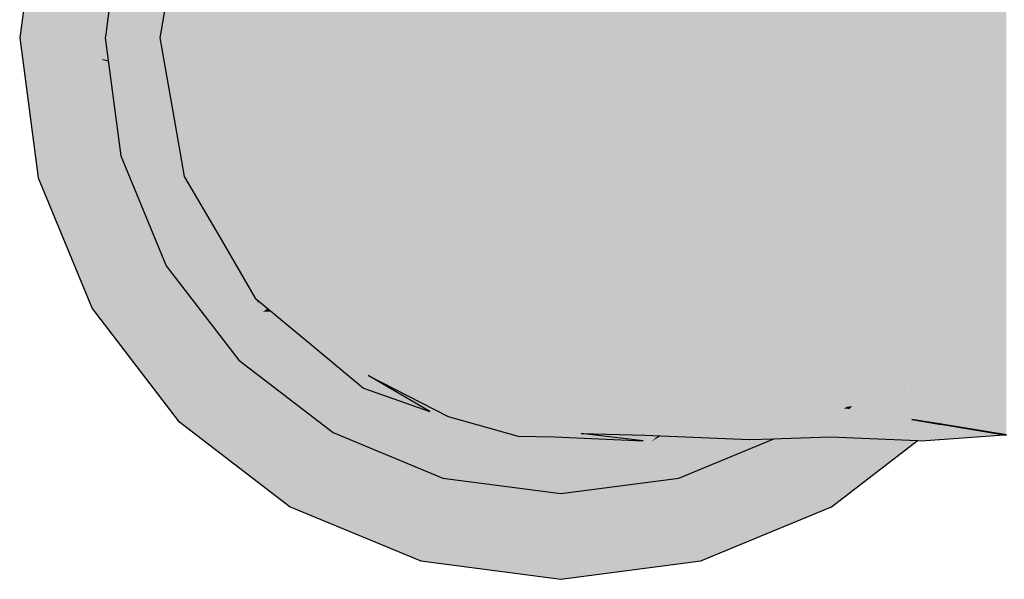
# Model space of a CAD drawing. Header units: millimetres. Extents: x -16331 to -10174, y -4135 to -3584.
# Tile 421 of 456: x -10185.3498 to -10185.1933, y -4010.6416 to -4010.5527. Entities that reach past the tile are written whole.
import ezdxf

# ---------------------------------------------------------------- set-up
doc = ezdxf.new("R2010")
doc.units = ezdxf.units.MM
doc.layers.add('AF-Conexões', color=4, linetype='Continuous')

msp = doc.modelspace()

# ---------------------------------------------------------------- hatches: boundary and pattern name
at = {"layer": 'AF-Conexões', "linetype": 'Continuous'}
for points in [[(-10185.31958, -4010.52665), (-10185.31798, -4010.52391), (-10185.32361, -4010.53356), (-10185.32528, -4010.54298), (-10185.32752, -4010.55558), (-10185.32528, -4010.56819), (-10185.3253, -4010.55558), (-10185.32438, -4010.54256), (-10185.3253, -4010.55558), (-10185.32528, -4010.56819), (-10185.32361, -4010.5776), (-10185.32438, -4010.56861), (-10185.32431, -4010.55558), (-10185.32438, -4010.56861), (-10185.32361, -4010.5776), (-10185.31798, -4010.58726), (-10185.32043, -4010.57406), (-10185.31798, -4010.58726), (-10185.31235, -4010.59692), (-10185.31617, -4010.58791), (-10185.31235, -4010.59692), (-10185.30374, -4010.60406), (-10185.30555, -4010.60032), (-10185.29512, -4010.6112), (-10185.28458, -4010.61494), (-10185.29439, -4010.60921), (-10185.28169, -4010.61575), (-10185.27058, -4010.61884), (-10185.27554, -4010.61606), (-10185.28555, -4010.61086), (-10185.2991, -4010.59938), (-10185.30865, -4010.5866), (-10185.2991, -4010.59938), (-10185.28555, -4010.61086), (-10185.27554, -4010.61606), (-10185.26478, -4010.61897), (-10185.25069, -4010.61958), (-10185.26052, -4010.61843), (-10185.25044, -4010.6187), (-10185.26686, -4010.61515), (-10185.28081, -4010.60694), (-10185.29111, -4010.59603), (-10185.30125, -4010.5857), (-10185.31263, -4010.57009), (-10185.31747, -4010.55558), (-10185.32043, -4010.53711), (-10185.31747, -4010.55558), (-10185.31263, -4010.57009), (-10185.30125, -4010.5857), (-10185.29111, -4010.59603), (-10185.28081, -4010.60694), (-10185.26686, -4010.61515), (-10185.25044, -4010.6187), (-10185.23379, -4010.61938), (-10185.24699, -4010.61585), (-10185.26778, -4010.60673), (-10185.27851, -4010.59621), (-10185.29164, -4010.58575), (-10185.27851, -4010.59621), (-10185.28133, -4010.5834), (-10185.29961, -4010.57493), (-10185.30716, -4010.55558), (-10185.29961, -4010.57493), (-10185.28133, -4010.5834), (-10185.27851, -4010.59621), (-10185.26778, -4010.60673), (-10185.24699, -4010.61585), (-10185.23379, -4010.61938), (-10185.23291, -4010.61578), (-10185.2518, -4010.60694), (-10185.25695, -4010.59603), (-10185.2518, -4010.60694), (-10185.23291, -4010.61578), (-10185.23177, -4010.61086), (-10185.23208, -4010.61221), (-10185.22376, -4010.61359), (-10185.23208, -4010.61221), (-10185.23211, -4010.61233), (-10185.22329, -4010.61375), (-10185.22307, -4010.6137), (-10185.22329, -4010.61375), (-10185.23211, -4010.61233), (-10185.23291, -4010.61578), (-10185.23356, -4010.61844), (-10185.23379, -4010.61938), (-10185.23065, -4010.61856), (-10185.23379, -4010.61938), (-10185.22992, -4010.61926), (-10185.22879, -4010.61922), (-10185.22807, -4010.61867), (-10185.22846, -4010.61865), (-10185.22865, -4010.61864), (-10185.23022, -4010.61858), (-10185.22865, -4010.61864), (-10185.22846, -4010.61865), (-10185.22807, -4010.61867), (-10185.22757, -4010.61828), (-10185.22807, -4010.61867), (-10185.22879, -4010.61922), (-10185.22783, -4010.61868), (-10185.22597, -4010.61762), (-10185.22701, -4010.61786), (-10185.22652, -4010.61748), (-10185.22701, -4010.61786), (-10185.22597, -4010.61762), (-10185.22879, -4010.61922), (-10185.2209, -4010.61897), (-10185.20706, -4010.61955), (-10185.20653, -4010.61957), (-10185.19331, -4010.61863), (-10185.19335, -4010.61863), (-10185.20667, -4010.61924), (-10185.19297, -4010.61861), (-10185.20362, -4010.6169), (-10185.20798, -4010.6162), (-10185.22196, -4010.61596), (-10185.2187, -4010.61448), (-10185.21873, -4010.61442), (-10185.21886, -4010.61446), (-10185.22449, -4010.61592), (-10185.22287, -4010.61468), (-10185.22194, -4010.61396), (-10185.22287, -4010.61468), (-10185.22449, -4010.61592), (-10185.21886, -4010.61446), (-10185.21898, -4010.61438), (-10185.21912, -4010.61442), (-10185.21944, -4010.6143), (-10185.21967, -4010.61433), (-10185.21992, -4010.61422), (-10185.22012, -4010.61425), (-10185.22186, -4010.6139), (-10185.22012, -4010.61425), (-10185.21992, -4010.61422), (-10185.22019, -4010.61418), (-10185.21992, -4010.61422), (-10185.22103, -4010.61327), (-10185.21992, -4010.61422), (-10185.21967, -4010.61433), (-10185.21952, -4010.61429), (-10185.21806, -4010.61394), (-10185.21707, -4010.61265), (-10185.21806, -4010.61394), (-10185.21952, -4010.61429), (-10185.21967, -4010.61433), (-10185.21944, -4010.6143), (-10185.21912, -4010.61442), (-10185.21898, -4010.61438), (-10185.21886, -4010.61446), (-10185.21877, -4010.61441), (-10185.21824, -4010.61417), (-10185.21742, -4010.61408), (-10185.21965, -4010.616), (-10185.20798, -4010.6162), (-10185.21205, -4010.61186), (-10185.2163, -4010.61164), (-10185.21604, -4010.61129), (-10185.21875, -4010.61152), (-10185.21604, -4010.61129), (-10185.21581, -4010.611), (-10185.21805, -4010.61098), (-10185.21581, -4010.611), (-10185.21604, -4010.61129), (-10185.2163, -4010.61164), (-10185.21205, -4010.61186), (-10185.21282, -4010.61103), (-10185.21501, -4010.60996), (-10185.21606, -4010.60945), (-10185.23676, -4010.59938), (-10185.21606, -4010.60945), (-10185.21501, -4010.60996), (-10185.21282, -4010.61103), (-10185.21011, -4010.61105), (-10185.20887, -4010.61054), (-10185.20883, -4010.61052), (-10185.20847, -4010.60965), (-10185.20883, -4010.61052), (-10185.20113, -4010.60733), (-10185.20769, -4010.60778), (-10185.21365, -4010.60818), (-10185.20769, -4010.60778), (-10185.20113, -4010.60733), (-10185.20759, -4010.60752), (-10185.20113, -4010.60733), (-10185.20646, -4010.6048), (-10185.21327, -4010.60769), (-10185.21378, -4010.60771), (-10185.21327, -4010.60769), (-10185.21257, -4010.60678), (-10185.21327, -4010.60769), (-10185.20646, -4010.6048), (-10185.20865, -4010.60377), (-10185.20983, -4010.60321), (-10185.20646, -4010.6048), (-10185.20588, -4010.60339), (-10185.20646, -4010.6048), (-10185.19737, -4010.60911), (-10185.20898, -4010.61088), (-10185.21011, -4010.61105), (-10185.20905, -4010.61106), (-10185.19893, -4010.61115), (-10185.21282, -4010.61103), (-10185.20798, -4010.6162), (-10185.20245, -4010.61574), (-10185.20068, -4010.61342), (-10185.20245, -4010.61574), (-10185.19297, -4010.61494), (-10185.19297, -4010.6112), (-10185.19297, -4010.60406), (-10185.19297, -4010.60338), (-10185.19343, -4010.60399), (-10185.20532, -4010.60205), (-10185.19343, -4010.60399), (-10185.19297, -4010.60338), (-10185.20526, -4010.60191), (-10185.20854, -4010.60152), (-10185.20526, -4010.60191), (-10185.19297, -4010.60338), (-10185.2052, -4010.60175), (-10185.19297, -4010.60338), (-10185.19297, -4010.59692), (-10185.20457, -4010.60023), (-10185.20839, -4010.60132), (-10185.21593, -4010.60032), (-10185.20839, -4010.60132), (-10185.20457, -4010.60023), (-10185.20386, -4010.59853), (-10185.20655, -4010.59893), (-10185.20386, -4010.59853), (-10185.20457, -4010.60023), (-10185.19297, -4010.59692), (-10185.20152, -4010.59288), (-10185.19297, -4010.59692), (-10185.19297, -4010.58726), (-10185.20135, -4010.59246), (-10185.20181, -4010.59274), (-10185.20135, -4010.59246), (-10185.20107, -4010.59178), (-10185.20135, -4010.59246), (-10185.19297, -4010.58726), (-10185.19772, -4010.58742), (-10185.19929, -4010.58748), (-10185.21202, -4010.58791), (-10185.23822, -4010.58661), (-10185.254, -4010.58632), (-10185.26823, -4010.58534), (-10185.254, -4010.58632), (-10185.23822, -4010.58661), (-10185.21202, -4010.58791), (-10185.19929, -4010.58748), (-10185.19297, -4010.58726), (-10185.19816, -4010.58475), (-10185.19297, -4010.58726), (-10185.19297, -4010.57761), (-10185.19508, -4010.57733), (-10185.22026, -4010.57406), (-10185.24485, -4010.57009), (-10185.26471, -4010.57493), (-10185.28495, -4010.56813), (-10185.26471, -4010.57493), (-10185.24485, -4010.57009), (-10185.22026, -4010.57406), (-10185.19508, -4010.57733), (-10185.19297, -4010.57761), (-10185.19297, -4010.57223), (-10185.19477, -4010.57657), (-10185.19297, -4010.57223), (-10185.19297, -4010.56819), (-10185.20861, -4010.56861), (-10185.19297, -4010.56819), (-10185.19297, -4010.55558), (-10185.2088, -4010.55558), (-10185.21585, -4010.55558), (-10185.23791, -4010.55558), (-10185.25858, -4010.55558), (-10185.27733, -4010.55558), (-10185.29367, -4010.55558), (-10185.27733, -4010.55558), (-10185.25858, -4010.55558), (-10185.23791, -4010.55558), (-10185.21585, -4010.55558), (-10185.2088, -4010.55558), (-10185.19297, -4010.55558), (-10185.19297, -4010.54298), (-10185.19297, -4010.53894), (-10185.19477, -4010.5346), (-10185.20861, -4010.54256), (-10185.19477, -4010.5346), (-10185.19297, -4010.53894), (-10185.19297, -4010.53356), (-10185.19508, -4010.53384), (-10185.19297, -4010.53356), (-10185.19297, -4010.52391), (-10185.19816, -4010.52642), (-10185.22026, -4010.53711), (-10185.24485, -4010.54108), (-10185.26471, -4010.53624), (-10185.28495, -4010.54304), (-10185.29961, -4010.53624), (-10185.31263, -4010.54108), (-10185.29961, -4010.53624), (-10185.28495, -4010.54304), (-10185.26471, -4010.53624), (-10185.24485, -4010.54108), (-10185.22026, -4010.53711), (-10185.19816, -4010.52642), (-10185.19297, -4010.52391), (-10185.19928, -4010.52369), (-10185.20107, -4010.51938), (-10185.20152, -4010.51829), (-10185.2018, -4010.51843), (-10185.20152, -4010.51829), (-10185.20107, -4010.51938), (-10185.19928, -4010.52369), (-10185.19858, -4010.52263), (-10185.19928, -4010.52369), (-10185.19772, -4010.52375), (-10185.19297, -4010.52391), (-10185.19297, -4010.51425), (-10185.20386, -4010.51264), (-10185.20505, -4010.51419), (-10185.21202, -4010.52326), (-10185.23822, -4010.52456), (-10185.25379, -4010.52547), (-10185.26785, -4010.52542), (-10185.28133, -4010.52777), (-10185.29162, -4010.52583), (-10185.30075, -4010.52485), (-10185.30865, -4010.52456), (-10185.31617, -4010.52326), (-10185.30865, -4010.52456), (-10185.30075, -4010.52485), (-10185.29162, -4010.52583), (-10185.28133, -4010.52777), (-10185.26785, -4010.52542), (-10185.25379, -4010.52547), (-10185.23822, -4010.52456), (-10185.21202, -4010.52326), (-10185.20505, -4010.51419), (-10185.20386, -4010.51264), (-10185.20655, -4010.51224), (-10185.20386, -4010.51264), (-10185.19297, -4010.51425), (-10185.19297, -4010.50711), (-10185.19297, -4010.49997), (-10185.20532, -4010.50912), (-10185.19297, -4010.49997), (-10185.20646, -4010.50637), (-10185.20854, -4010.50965), (-10185.20646, -4010.50637), (-10185.20983, -4010.50796), (-10185.20864, -4010.5074), (-10185.20958, -4010.50668), (-10185.20864, -4010.5074), (-10185.20646, -4010.50637), (-10185.20113, -4010.50384), (-10185.19297, -4010.49997), (-10185.20741, -4010.50123), (-10185.20854, -4010.50133), (-10185.21153, -4010.50519), (-10185.20854, -4010.50133), (-10185.21451, -4010.50186), (-10185.21257, -4010.50439), (-10185.21175, -4010.50546), (-10185.21257, -4010.50439), (-10185.21451, -4010.50186), (-10185.21466, -4010.50279), (-10185.21451, -4010.50186), (-10185.21568, -4010.50196), (-10185.21568, -4010.50201), (-10185.21593, -4010.51085), (-10185.23676, -4010.51179), (-10185.25695, -4010.51514), (-10185.27247, -4010.51496), (-10185.25695, -4010.51514), (-10185.23676, -4010.51179), (-10185.21593, -4010.51085), (-10185.21568, -4010.50196), (-10185.23177, -4010.50031), (-10185.2518, -4010.50423), (-10185.23177, -4010.50031), (-10185.21575, -4010.50195), (-10185.21568, -4010.50196), (-10185.21518, -4010.50098), (-10185.21395, -4010.49853), (-10185.21801, -4010.49684), (-10185.21831, -4010.49691), (-10185.21801, -4010.49684), (-10185.21852, -4010.49663), (-10185.22009, -4010.49598), (-10185.22132, -4010.49768), (-10185.22009, -4010.49598), (-10185.2207, -4010.49573), (-10185.22275, -4010.49658), (-10185.2207, -4010.49573), (-10185.22009, -4010.49598), (-10185.21852, -4010.49663), (-10185.21801, -4010.49684), (-10185.21395, -4010.49853), (-10185.21238, -4010.49542), (-10185.21957, -4010.49526), (-10185.22195, -4010.49521), (-10185.22461, -4010.49515), (-10185.22195, -4010.49521), (-10185.2228, -4010.49486), (-10185.22195, -4010.49521), (-10185.21238, -4010.49542), (-10185.20153, -4010.49587), (-10185.19297, -4010.49622), (-10185.19297, -4010.49261), (-10185.19297, -4010.49248), (-10185.19313, -4010.49255), (-10185.19297, -4010.49248), (-10185.1932, -4010.49252), (-10185.2038, -4010.49412), (-10185.1932, -4010.49252), (-10185.19297, -4010.49248), (-10185.1933, -4010.49248), (-10185.20612, -4010.49234), (-10185.20729, -4010.49233), (-10185.2233, -4010.49465), (-10185.20729, -4010.49233), (-10185.2209, -4010.4922), (-10185.22458, -4010.49412), (-10185.2241, -4010.49432), (-10185.22458, -4010.49412), (-10185.22495, -4010.49489), (-10185.22458, -4010.49412), (-10185.22163, -4010.49258), (-10185.2209, -4010.4922), (-10185.22189, -4010.49224), (-10185.22469, -4010.49408), (-10185.2254, -4010.49455), (-10185.22649, -4010.49511), (-10185.24587, -4010.49602), (-10185.26778, -4010.50444), (-10185.29111, -4010.51514), (-10185.26778, -4010.50444), (-10185.24587, -4010.49602), (-10185.22649, -4010.49511), (-10185.22795, -4010.49273), (-10185.22811, -4010.49247), (-10185.22853, -4010.49249), (-10185.22811, -4010.49247), (-10185.22757, -4010.49288), (-10185.22548, -4010.49448), (-10185.22477, -4010.49404), (-10185.22548, -4010.49448), (-10185.22757, -4010.49288), (-10185.22811, -4010.49247), (-10185.22795, -4010.49273), (-10185.22649, -4010.49511), (-10185.2254, -4010.49455), (-10185.22469, -4010.49408), (-10185.22189, -4010.49224), (-10185.22193, -4010.49219), (-10185.22334, -4010.49218), (-10185.22193, -4010.49219), (-10185.222, -4010.49209), (-10185.22732, -4010.49158), (-10185.22915, -4010.49167), (-10185.23009, -4010.49184), (-10185.23526, -4010.49274), (-10185.22983, -4010.49195), (-10185.22895, -4010.49182), (-10185.22792, -4010.49213), (-10185.2282, -4010.4924), (-10185.22363, -4010.49217), (-10185.2282, -4010.4924), (-10185.22869, -4010.49242), (-10185.22882, -4010.49212), (-10185.22942, -4010.49212), (-10185.22882, -4010.49212), (-10185.2282, -4010.4924), (-10185.22792, -4010.49213), (-10185.22856, -4010.49213), (-10185.22792, -4010.49213), (-10185.22895, -4010.49182), (-10185.22983, -4010.49195), (-10185.23089, -4010.4921), (-10185.23526, -4010.49274), (-10185.23009, -4010.49184), (-10185.22915, -4010.49167), (-10185.23035, -4010.49173), (-10185.24561, -4010.49247), (-10185.26364, -4010.49532), (-10185.28081, -4010.50423), (-10185.2991, -4010.51179), (-10185.28081, -4010.50423), (-10185.26364, -4010.49532), (-10185.24561, -4010.49247), (-10185.25295, -4010.49178), (-10185.27319, -4010.49539), (-10185.26568, -4010.49254), (-10185.26721, -4010.49312), (-10185.27319, -4010.49539), (-10185.25752, -4010.4926), (-10185.26134, -4010.49257), (-10185.26285, -4010.49256), (-10185.26134, -4010.49257), (-10185.25752, -4010.4926), (-10185.25295, -4010.49178), (-10185.25829, -4010.49197), (-10185.26478, -4010.4922), (-10185.26679, -4010.49253), (-10185.28152, -4010.49497), (-10185.28555, -4010.50031), (-10185.2817, -4010.4952), (-10185.28152, -4010.49497), (-10185.28279, -4010.49559), (-10185.29209, -4010.50014), (-10185.28458, -4010.49622), (-10185.28809, -4010.49806), (-10185.28941, -4010.49874), (-10185.29209, -4010.50014), (-10185.29051, -4010.49937), (-10185.28893, -4010.4986), (-10185.28746, -4010.49787), (-10185.28575, -4010.49704), (-10185.28279, -4010.49559), (-10185.28248, -4010.49544), (-10185.28409, -4010.49597), (-10185.29512, -4010.49997), (-10185.30555, -4010.51085), (-10185.29847, -4010.50346), (-10185.29512, -4010.49997), (-10185.30082, -4010.50469), (-10185.30374, -4010.50711), (-10185.31235, -4010.51425), (-10185.31257, -4010.51443)], [(-10185.33617, -4010.55558), (-10185.32731, -4010.55442), (-10185.32616, -4010.5479), (-10185.32361, -4010.53356), (-10185.32137, -4010.52973), (-10185.32311, -4010.53073), (-10185.33364, -4010.55076), (-10185.32311, -4010.53073), (-10185.3337, -4010.53684), (-10185.33609, -4010.55497)], [(-10185.33661, -4010.55894), (-10185.33617, -4010.55558), (-10185.33394, -4010.53867), (-10185.33865, -4010.53671), (-10185.34684, -4010.53332), (-10185.34977, -4010.55558)], [(-10185.32772, -4010.5567), (-10185.32733, -4010.55664), (-10185.32752, -4010.55558), (-10185.32731, -4010.55442), (-10185.32772, -4010.55447), (-10185.33617, -4010.55558)], [(-10185.34977, -4010.55558), (-10185.33663, -4010.5591), (-10185.33661, -4010.55894)], [(-10185.33825, -4010.59858), (-10185.34977, -4010.55558), (-10185.34684, -4010.57784)], [(-10185.26377, -4010.63719), (-10185.26377, -4010.63328), (-10185.26948, -4010.63245), (-10185.26692, -4010.63458), (-10185.26948, -4010.63245), (-10185.26377, -4010.63328), (-10185.26377, -4010.62798), (-10185.27697, -4010.62624), (-10185.28251, -4010.62552), (-10185.29997, -4010.61828), (-10185.30027, -4010.61816), (-10185.30102, -4010.61814), (-10185.30027, -4010.61816), (-10185.30209, -4010.61741), (-10185.30027, -4010.61816), (-10185.30013, -4010.61816), (-10185.30688, -4010.61298), (-10185.30743, -4010.61292), (-10185.30688, -4010.61298), (-10185.31229, -4010.60883), (-10185.31034, -4010.61257), (-10185.31229, -4010.60883), (-10185.31387, -4010.60821), (-10185.31346, -4010.60874), (-10185.31387, -4010.60821), (-10185.31229, -4010.60883), (-10185.31497, -4010.60678), (-10185.31557, -4010.60632), (-10185.32154, -4010.60181), (-10185.32093, -4010.60483), (-10185.32154, -4010.60181), (-10185.32156, -4010.60172), (-10185.32154, -4010.60181), (-10185.31555, -4010.60633), (-10185.32135, -4010.60188), (-10185.31555, -4010.60633), (-10185.31497, -4010.60678), (-10185.31525, -4010.60641), (-10185.31774, -4010.60316), (-10185.31839, -4010.60232), (-10185.31856, -4010.60209), (-10185.31918, -4010.60129), (-10185.31934, -4010.60107), (-10185.31963, -4010.6007), (-10185.32073, -4010.59927), (-10185.32082, -4010.59915), (-10185.32125, -4010.59858), (-10185.32131, -4010.59851), (-10185.32161, -4010.59812), (-10185.32647, -4010.59178), (-10185.33061, -4010.58179), (-10185.3337, -4010.57432), (-10185.33298, -4010.57983), (-10185.3337, -4010.57432), (-10185.33405, -4010.57164), (-10185.33567, -4010.55936), (-10185.34043, -4010.55809), (-10185.33955, -4010.57438), (-10185.33913, -4010.57473), (-10185.33242, -4010.58402), (-10185.33913, -4010.57473), (-10185.33955, -4010.57438), (-10185.34043, -4010.55809), (-10185.34977, -4010.55558), (-10185.34737, -4010.56454), (-10185.33988, -4010.5741), (-10185.33953, -4010.57476), (-10185.33988, -4010.5741), (-10185.3403, -4010.57376), (-10185.33988, -4010.5741), (-10185.34737, -4010.56454), (-10185.34621, -4010.56885), (-10185.33825, -4010.59858), (-10185.33051, -4010.59858), (-10185.33053, -4010.59837), (-10185.33221, -4010.58568), (-10185.32382, -4010.59818), (-10185.32365, -4010.59858), (-10185.32341, -4010.59916), (-10185.32365, -4010.59858), (-10185.32382, -4010.59818), (-10185.33221, -4010.58568), (-10185.33053, -4010.59837), (-10185.33051, -4010.59858), (-10185.33047, -4010.59889), (-10185.33051, -4010.59858), (-10185.33825, -4010.59858), (-10185.33036, -4010.59973), (-10185.33037, -4010.59962), (-10185.32281, -4010.60062), (-10185.32272, -4010.60083), (-10185.32207, -4010.60163), (-10185.32272, -4010.60083), (-10185.32493, -4010.60061), (-10185.32245, -4010.60149), (-10185.32493, -4010.60061), (-10185.32272, -4010.60083), (-10185.32281, -4010.60062), (-10185.32304, -4010.60059), (-10185.32615, -4010.60018), (-10185.32597, -4010.60024), (-10185.3254, -4010.60044), (-10185.32597, -4010.60024), (-10185.32615, -4010.60018), (-10185.33037, -4010.59962), (-10185.33036, -4010.59973), (-10185.33825, -4010.59858), (-10185.33031, -4010.60008), (-10185.32242, -4010.60156), (-10185.32108, -4010.60479), (-10185.3208, -4010.60547), (-10185.32102, -4010.60481), (-10185.3208, -4010.60547), (-10185.32108, -4010.60479), (-10185.32596, -4010.60343), (-10185.32108, -4010.60479), (-10185.32242, -4010.60156), (-10185.33008, -4010.60181), (-10185.33002, -4010.60231), (-10185.33008, -4010.60181), (-10185.32242, -4010.60156), (-10185.33031, -4010.60008), (-10185.33825, -4010.59858), (-10185.33234, -4010.60166), (-10185.32994, -4010.60291), (-10185.31964, -4010.60827), (-10185.31054, -4010.61255), (-10185.31964, -4010.60827), (-10185.32994, -4010.60291), (-10185.33234, -4010.60166), (-10185.33825, -4010.59858), (-10185.33346, -4010.60135), (-10185.32987, -4010.60342), (-10185.31907, -4010.60966), (-10185.31167, -4010.61242), (-10185.30996, -4010.61331), (-10185.31167, -4010.61242), (-10185.3124, -4010.61233), (-10185.31167, -4010.61242), (-10185.31907, -4010.60966), (-10185.31496, -4010.61203), (-10185.31349, -4010.6122), (-10185.30936, -4010.61409), (-10185.30901, -4010.61454), (-10185.30936, -4010.61409), (-10185.31349, -4010.6122), (-10185.31496, -4010.61203), (-10185.31468, -4010.61219), (-10185.30774, -4010.6162), (-10185.30122, -4010.61814), (-10185.29221, -4010.62424), (-10185.30122, -4010.61814), (-10185.30774, -4010.6162), (-10185.30451, -4010.61806), (-10185.29429, -4010.62396), (-10185.28732, -4010.62798), (-10185.27655, -4010.62798), (-10185.27487, -4010.62798), (-10185.27655, -4010.62798), (-10185.28732, -4010.62798), (-10185.28295, -4010.63051), (-10185.27347, -4010.62926), (-10185.27335, -4010.62925), (-10185.28295, -4010.63051), (-10185.27215, -4010.63675), (-10185.26377, -4010.64158)], [(-10185.3357, -4010.55917), (-10185.33617, -4010.55558), (-10185.33661, -4010.55894)], [(-10185.32103, -4010.59215), (-10185.32153, -4010.58931), (-10185.32361, -4010.5776), (-10185.32565, -4010.5661), (-10185.32731, -4010.55675), (-10185.33617, -4010.55558), (-10185.33552, -4010.55716), (-10185.32255, -4010.58847)], [(-10185.31497, -4010.60678), (-10185.33617, -4010.55558), (-10185.3337, -4010.57432), (-10185.32647, -4010.59178)], [(-10185.33663, -4010.5591), (-10185.33567, -4010.55936), (-10185.3357, -4010.55917), (-10185.33661, -4010.55894)], [(-10185.26998, -4010.62178), (-10185.27253, -4010.61922), (-10185.30911, -4010.5996), (-10185.2909, -4010.611), (-10185.28028, -4010.61647), (-10185.2909, -4010.611), (-10185.28464, -4010.61492), (-10185.30268, -4010.60494), (-10185.30504, -4010.60298), (-10185.31078, -4010.59962), (-10185.30505, -4010.60297), (-10185.30911, -4010.5996), (-10185.31175, -4010.59795), (-10185.31235, -4010.59692), (-10185.32361, -4010.5776), (-10185.32153, -4010.58931), (-10185.32103, -4010.59215), (-10185.31979, -4010.59435), (-10185.31208, -4010.59886), (-10185.30983, -4010.60126), (-10185.30524, -4010.60362), (-10185.30983, -4010.60126), (-10185.31208, -4010.59886), (-10185.31979, -4010.59435), (-10185.31246, -4010.5999), (-10185.31077, -4010.60077), (-10185.31246, -4010.5999), (-10185.30636, -4010.60721), (-10185.29365, -4010.61242), (-10185.29513, -4010.6112), (-10185.29076, -4010.61482), (-10185.29365, -4010.61242), (-10185.29835, -4010.61111), (-10185.29365, -4010.61242), (-10185.30636, -4010.60721), (-10185.30519, -4010.60921), (-10185.30636, -4010.60721), (-10185.31246, -4010.5999), (-10185.31979, -4010.59435), (-10185.32103, -4010.59215), (-10185.32022, -4010.5941), (-10185.31869, -4010.59669), (-10185.31412, -4010.60445), (-10185.31838, -4010.59685), (-10185.31412, -4010.60445), (-10185.31869, -4010.59669), (-10185.32022, -4010.5941), (-10185.31927, -4010.5964), (-10185.31624, -4010.6037), (-10185.3151, -4010.60645), (-10185.31487, -4010.60652), (-10185.30842, -4010.60831), (-10185.31487, -4010.60652), (-10185.3151, -4010.60645), (-10185.31497, -4010.60678), (-10185.30395, -4010.61134), (-10185.28597, -4010.61879), (-10185.26377, -4010.62798)], [(-10185.31184, -4010.59779), (-10185.31235, -4010.59692), (-10185.31181, -4010.59784)], [(-10185.31211, -4010.59712), (-10185.31234, -4010.59693), (-10185.31176, -4010.59793)], [(-10185.28603, -4010.63865), (-10185.26377, -4010.64158), (-10185.33825, -4010.59858), (-10185.32458, -4010.61639), (-10185.30677, -4010.63006)], [(-10185.31175, -4010.59795), (-10185.30988, -4010.59897), (-10185.31212, -4010.59712)], [(-10185.31175, -4010.59795), (-10185.30913, -4010.59959), (-10185.3099, -4010.59896)], [(-10185.31116, -4010.5991), (-10185.30973, -4010.59909), (-10185.31035, -4010.59858)], [(-10185.31934, -4010.60107), (-10185.30508, -4010.60295), (-10185.307, -4010.60136)], [(-10185.30395, -4010.60361), (-10185.30374, -4010.60406), (-10185.29512, -4010.6112), (-10185.30039, -4010.6057), (-10185.30555, -4010.60032)], [(-10185.28251, -4010.62552), (-10185.26377, -4010.62798), (-10185.31497, -4010.60678), (-10185.29997, -4010.61828)], [(-10185.19737, -4010.60911), (-10185.20113, -4010.60733), (-10185.20887, -4010.61054)], [(-10185.28498, -4010.61471), (-10185.2909, -4010.611), (-10185.29439, -4010.60921)], [(-10185.20898, -4010.61088), (-10185.19737, -4010.60911), (-10185.20884, -4010.61054), (-10185.21011, -4010.61105)], [(-10185.21817, -4010.61439), (-10185.21083, -4010.61536), (-10185.20883, -4010.61052)], [(-10185.21886, -4010.61446), (-10185.21873, -4010.61442), (-10185.21824, -4010.61417), (-10185.21877, -4010.61441)], [(-10185.21873, -4010.61442), (-10185.21836, -4010.61433), (-10185.21742, -4010.61408), (-10185.21824, -4010.61417)], [(-10185.21845, -4010.61447), (-10185.21838, -4010.61448), (-10185.21796, -4010.61455), (-10185.21742, -4010.61408), (-10185.21836, -4010.61433)], [(-10185.22196, -4010.61596), (-10185.21965, -4010.616), (-10185.21801, -4010.61459), (-10185.21796, -4010.61455), (-10185.21838, -4010.61448), (-10185.21848, -4010.61452), (-10185.21852, -4010.61454), (-10185.2187, -4010.61448)], [(-10185.21836, -4010.61433), (-10185.21873, -4010.61442), (-10185.21861, -4010.61444)], [(-10185.21861, -4010.61444), (-10185.21873, -4010.61442), (-10185.2187, -4010.61448)], [(-10185.21861, -4010.61444), (-10185.2187, -4010.61448), (-10185.21851, -4010.61451)], [(-10185.21836, -4010.61433), (-10185.21861, -4010.61444), (-10185.21847, -4010.61446)], [(-10185.21847, -4010.61446), (-10185.21861, -4010.61444), (-10185.21851, -4010.61451)], [(-10185.21848, -4010.61452), (-10185.21838, -4010.61448), (-10185.21845, -4010.61447)], [(-10185.20338, -4010.61694), (-10185.20332, -4010.61695), (-10185.19297, -4010.61494), (-10185.20206, -4010.61571), (-10185.20245, -4010.61574), (-10185.20798, -4010.6162), (-10185.20364, -4010.61692), (-10185.20296, -4010.61639), (-10185.20357, -4010.61691), (-10185.20331, -4010.61686)], [(-10185.19297, -4010.61869), (-10185.19297, -4010.61861), (-10185.19297, -4010.61494), (-10185.20339, -4010.61696), (-10185.19331, -4010.61863)], [(-10185.27253, -4010.61922), (-10185.27605, -4010.61732), (-10185.27613, -4010.61729)], [(-10185.27253, -4010.61922), (-10185.27382, -4010.61794), (-10185.27605, -4010.61732)], [(-10185.27417, -4010.61683), (-10185.27058, -4010.61884), (-10185.26478, -4010.61897), (-10185.27157, -4010.61713), (-10185.27554, -4010.61606)], [(-10185.26377, -4010.64158), (-10185.26053, -4010.63987), (-10185.26134, -4010.6392), (-10185.25451, -4010.63253), (-10185.26053, -4010.63987), (-10185.25075, -4010.63472), (-10185.25494, -4010.63693), (-10185.26023, -4010.64012), (-10185.25374, -4010.63743), (-10185.2511, -4010.63634), (-10185.24928, -4010.63558), (-10185.24976, -4010.63531), (-10185.25016, -4010.63507), (-10185.24976, -4010.63531), (-10185.24928, -4010.63558), (-10185.24709, -4010.63356), (-10185.24515, -4010.63177), (-10185.24733, -4010.63344), (-10185.24515, -4010.63177), (-10185.24753, -4010.63334), (-10185.24515, -4010.63177), (-10185.24783, -4010.63318), (-10185.24983, -4010.63215), (-10185.25047, -4010.63182), (-10185.24983, -4010.63215), (-10185.24783, -4010.63318), (-10185.24515, -4010.63177), (-10185.24709, -4010.63356), (-10185.24928, -4010.63558), (-10185.24589, -4010.63418), (-10185.23886, -4010.63126), (-10185.23876, -4010.63122), (-10185.23422, -4010.62895), (-10185.2267, -4010.62519), (-10185.23647, -4010.62832), (-10185.2267, -4010.62519), (-10185.23422, -4010.62895), (-10185.23886, -4010.63126), (-10185.23365, -4010.62911), (-10185.22786, -4010.62671), (-10185.21951, -4010.62325), (-10185.22033, -4010.62315), (-10185.21951, -4010.62325), (-10185.21563, -4010.62164), (-10185.22216, -4010.62294), (-10185.22547, -4010.62359), (-10185.23706, -4010.62816), (-10185.24196, -4010.63008), (-10185.23706, -4010.62816), (-10185.22547, -4010.62359), (-10185.23718, -4010.62812), (-10185.22547, -4010.62359), (-10185.23763, -4010.626), (-10185.23933, -4010.62753), (-10185.24211, -4010.63003), (-10185.24367, -4010.63063), (-10185.25092, -4010.63159), (-10185.24367, -4010.63063), (-10185.24211, -4010.63003), (-10185.23933, -4010.62753), (-10185.23763, -4010.626), (-10185.23954, -4010.62747), (-10185.24264, -4010.62984), (-10185.23954, -4010.62747), (-10185.23763, -4010.626), (-10185.24182, -4010.62683), (-10185.23763, -4010.626), (-10185.22547, -4010.62359), (-10185.22216, -4010.62294), (-10185.21563, -4010.62164), (-10185.2239, -4010.62273), (-10185.22491, -4010.62287), (-10185.2239, -4010.62273), (-10185.22474, -4010.62263), (-10185.2239, -4010.62273), (-10185.21563, -4010.62164), (-10185.21298, -4010.62055), (-10185.21207, -4010.62017), (-10185.21282, -4010.62015), (-10185.21405, -4010.62012), (-10185.21282, -4010.62015), (-10185.21207, -4010.62017), (-10185.20296, -4010.61639), (-10185.21199, -4010.61815), (-10185.22131, -4010.61996), (-10185.21199, -4010.61815), (-10185.21165, -4010.61733), (-10185.22169, -4010.61995), (-10185.22292, -4010.62027), (-10185.22882, -4010.62216), (-10185.22292, -4010.62027), (-10185.22169, -4010.61995), (-10185.21165, -4010.61733), (-10185.22148, -4010.6184), (-10185.22266, -4010.61993), (-10185.22504, -4010.61987), (-10185.22951, -4010.61977), (-10185.23211, -4010.62177), (-10185.23533, -4010.62424), (-10185.2429, -4010.62653), (-10185.24778, -4010.62801), (-10185.2429, -4010.62653), (-10185.23533, -4010.62424), (-10185.24339, -4010.6264), (-10185.23533, -4010.62424), (-10185.23211, -4010.62177), (-10185.23247, -4010.62173), (-10185.23211, -4010.62177), (-10185.22951, -4010.61977), (-10185.22504, -4010.61987), (-10185.22266, -4010.61993), (-10185.22148, -4010.6184), (-10185.22874, -4010.61918), (-10185.23022, -4010.61975), (-10185.22874, -4010.61918), (-10185.22942, -4010.61905), (-10185.23107, -4010.61974), (-10185.23513, -4010.62141), (-10185.23463, -4010.62147), (-10185.23513, -4010.62141), (-10185.24503, -4010.62552), (-10185.24607, -4010.62565), (-10185.24565, -4010.62577), (-10185.24549, -4010.62581), (-10185.24565, -4010.62577), (-10185.24849, -4010.62776), (-10185.24565, -4010.62577), (-10185.24955, -4010.62739), (-10185.25407, -4010.62926), (-10185.25483, -4010.62958), (-10185.2543, -4010.62985), (-10185.25483, -4010.62958), (-10185.25516, -4010.63214), (-10185.25483, -4010.62958), (-10185.25407, -4010.62926), (-10185.24955, -4010.62739), (-10185.24565, -4010.62577), (-10185.24607, -4010.62565), (-10185.25217, -4010.62646), (-10185.25591, -4010.62902), (-10185.2576, -4010.63072), (-10185.25591, -4010.62902), (-10185.25217, -4010.62646), (-10185.25911, -4010.62737), (-10185.25859, -4010.62764), (-10185.25911, -4010.62737), (-10185.26255, -4010.62782), (-10185.26377, -4010.62798), (-10185.26377, -4010.63328), (-10185.26185, -4010.62824), (-10185.26377, -4010.63328), (-10185.26377, -4010.63719)], [(-10185.20357, -4010.61691), (-10185.20364, -4010.61692), (-10185.20339, -4010.61696)], [(-10185.20362, -4010.6169), (-10185.20357, -4010.61691), (-10185.20296, -4010.61639)], [(-10185.20331, -4010.61686), (-10185.20357, -4010.61691), (-10185.20338, -4010.61694)], [(-10185.29997, -4010.61828), (-10185.30013, -4010.61816), (-10185.30027, -4010.61816)], [(-10185.27297, -4010.61878), (-10185.26377, -4010.62798), (-10185.25683, -4010.62266), (-10185.25271, -4010.6195), (-10185.254, -4010.61944), (-10185.26113, -4010.61913), (-10185.26478, -4010.61897), (-10185.27058, -4010.61884), (-10185.2711, -4010.61869), (-10185.27329, -4010.61808), (-10185.27382, -4010.61794), (-10185.27368, -4010.61807), (-10185.27315, -4010.6186)], [(-10185.25271, -4010.6195), (-10185.26377, -4010.62798), (-10185.24947, -4010.61973), (-10185.24936, -4010.61964), (-10185.24832, -4010.61879), (-10185.25044, -4010.6187), (-10185.25163, -4010.61867), (-10185.25254, -4010.61937), (-10185.25069, -4010.61958)], [(-10185.26377, -4010.62798), (-10185.24217, -4010.61904), (-10185.24787, -4010.61881)], [(-10185.25239, -4010.61925), (-10185.25163, -4010.61867), (-10185.25325, -4010.61862), (-10185.25466, -4010.61859), (-10185.26052, -4010.61843), (-10185.25381, -4010.61922), (-10185.25254, -4010.61937)], [(-10185.24947, -4010.61973), (-10185.24787, -4010.61881), (-10185.24832, -4010.61879)], [(-10185.24379, -4010.61971), (-10185.26377, -4010.62798), (-10185.24503, -4010.62552), (-10185.24245, -4010.61966), (-10185.24503, -4010.62552), (-10185.23055, -4010.61952), (-10185.22992, -4010.61926), (-10185.2302, -4010.61927), (-10185.23379, -4010.61938), (-10185.23444, -4010.61941), (-10185.23379, -4010.61938), (-10185.23437, -4010.61936), (-10185.24217, -4010.61904)], [(-10185.26377, -4010.64158), (-10185.24151, -4010.63865), (-10185.22077, -4010.63006), (-10185.20715, -4010.61961), (-10185.20708, -4010.61955), (-10185.21024, -4010.61941), (-10185.21147, -4010.61992)], [(-10185.20715, -4010.61961), (-10185.20706, -4010.61955), (-10185.20708, -4010.61955)], [(-10185.25451, -4010.63253), (-10185.26132, -4010.63919), (-10185.26051, -4010.63986)], [(-10185.25494, -4010.63693), (-10185.26051, -4010.63986), (-10185.26021, -4010.64011)], [(-10185.26377, -4010.64158), (-10185.26023, -4010.64012), (-10185.26053, -4010.63987)]]:
    msp.add_hatch(color=161, dxfattribs=at).paths.add_polyline_path(points)

# ---------------------------------------------------------------- linework, layer by layer
at = {"layer": 'AF-Conexões'}
for p, q in [((-10185.34684, -4010.53332), (-10185.34977, -4010.55558)), ((-10185.3337, -4010.53684), (-10185.33609, -4010.55497)), ((-10185.32528, -4010.54298), (-10185.32752, -4010.55558)), ((-10185.34977, -4010.55558), (-10185.34684, -4010.57784)), ((-10185.33609, -4010.55497), (-10185.33617, -4010.55558)), ((-10185.33617, -4010.55558), (-10185.3337, -4010.57432)), ((-10185.32752, -4010.55558), (-10185.32528, -4010.56819)), ((-10185.32528, -4010.56819), (-10185.32361, -4010.5776)), ((-10185.3337, -4010.57432), (-10185.32647, -4010.59178)), ((-10185.34684, -4010.57784), (-10185.33825, -4010.59858)), ((-10185.32361, -4010.5776), (-10185.31798, -4010.58726)), ((-10185.31798, -4010.58726), (-10185.31235, -4010.59692)), ((-10185.32647, -4010.59178), (-10185.31497, -4010.60678)), ((-10185.31235, -4010.59692), (-10185.30374, -4010.60406)), ((-10185.33825, -4010.59858), (-10185.32458, -4010.61639)), ((-10185.30374, -4010.60406), (-10185.29512, -4010.6112)), ((-10185.31497, -4010.60678), (-10185.29997, -4010.61828)), ((-10185.28458, -4010.61494), (-10185.29439, -4010.60921)), ((-10185.29439, -4010.60921), (-10185.28169, -4010.61575)), ((-10185.29512, -4010.6112), (-10185.28458, -4010.61494)), ((-10185.28169, -4010.61575), (-10185.27058, -4010.61884)), ((-10185.32458, -4010.61639), (-10185.30677, -4010.63006)), ((-10185.20798, -4010.6162), (-10185.20364, -4010.61692)), ((-10185.20362, -4010.6169), (-10185.20798, -4010.6162)), ((-10185.20364, -4010.61692), (-10185.20339, -4010.61696)), ((-10185.19297, -4010.61861), (-10185.20362, -4010.6169)), ((-10185.20339, -4010.61696), (-10185.19331, -4010.61863)), ((-10185.29997, -4010.61828), (-10185.28251, -4010.62552)), ((-10185.27058, -4010.61884), (-10185.26478, -4010.61897)), ((-10185.25069, -4010.61958), (-10185.26052, -4010.61843)), ((-10185.26052, -4010.61843), (-10185.25044, -4010.6187)), ((-10185.25044, -4010.6187), (-10185.23379, -4010.61938)), ((-10185.20653, -4010.61957), (-10185.19331, -4010.61863)), ((-10185.19331, -4010.61863), (-10185.19297, -4010.61869)), ((-10185.26478, -4010.61897), (-10185.25069, -4010.61958)), ((-10185.24503, -4010.62552), (-10185.23055, -4010.61952)), ((-10185.23379, -4010.61938), (-10185.22992, -4010.61926)), ((-10185.23055, -4010.61952), (-10185.22992, -4010.61926)), ((-10185.22992, -4010.61926), (-10185.22879, -4010.61922)), ((-10185.22879, -4010.61922), (-10185.2209, -4010.61897)), ((-10185.2209, -4010.61897), (-10185.20706, -4010.61955)), ((-10185.22077, -4010.63006), (-10185.20715, -4010.61961)), ((-10185.20715, -4010.61961), (-10185.20706, -4010.61955)), ((-10185.20706, -4010.61955), (-10185.20653, -4010.61957)), ((-10185.28251, -4010.62552), (-10185.26377, -4010.62798)), ((-10185.26377, -4010.62798), (-10185.24503, -4010.62552)), ((-10185.30677, -4010.63006), (-10185.28603, -4010.63865)), ((-10185.24151, -4010.63865), (-10185.22077, -4010.63006)), ((-10185.28603, -4010.63865), (-10185.26377, -4010.64158)), ((-10185.26377, -4010.64158), (-10185.24151, -4010.63865))]:
    msp.add_line(p, q, dxfattribs=at)

doc.saveas('drawing.dxf')
